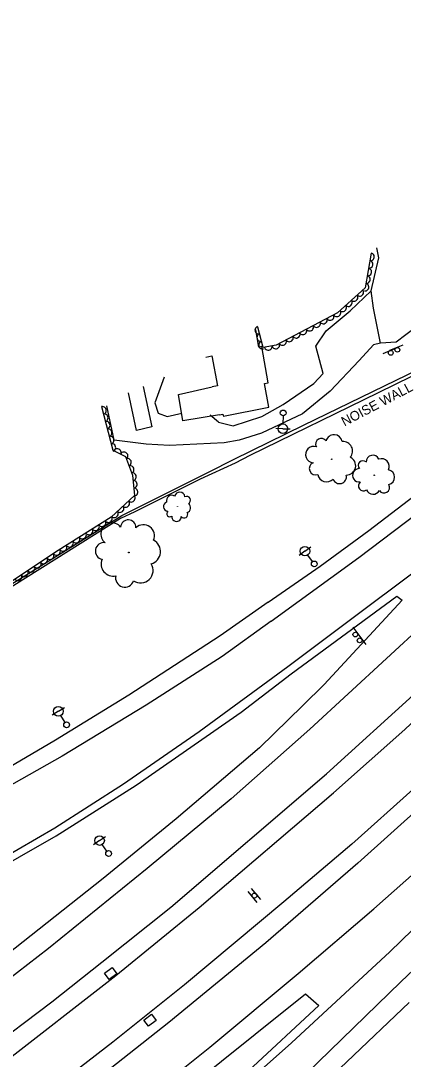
# Model space of a CAD drawing. Extents: x 1722896 to 1754269, y 648279 to 666297.
# Drawn here: x 1741490 to 1741689, y 650440 to 650981 of the extents above; entities that cross this region are included whole.
import ezdxf

# ---------------------------------------------------------------- set-up
doc = ezdxf.new("R2010")
doc.units = 0
for name, color, linetype in [('DESIGN - CENTERLINE - Proposed Text', 7, 'Continuous'), ('DESIGN - PUBLIC HEARING - Shapes', 7, 'Continuous'), ('DESIGN - SCRATCH - User 1', 7, 'Continuous'), ('SURVEY - CENTERLINE - Preliminary Text', 7, 'Continuous'), ('SURVEY - DRAINAGE - Natural Features', 7, 'Continuous'), ('SURVEY - DTM - Breaklines', 7, 'Continuous'), ('SURVEY - VEGETATION - Features with Text', 7, 'Continuous')]:
    doc.layers.add(name, color=color, linetype=linetype)

msp = doc.modelspace()

# ---------------------------------------------------------------- linework, layer by layer
at = {"layer": 'DESIGN - CENTERLINE - Proposed Text'}
for points in [[(1741592.96, 650776.13), (1741593.04, 650775.84), (1741594.84, 650776.3), (1741595.14, 650775.16), (1741618.78, 650779.82), (1741616.57, 650792.21), (1741618.51, 650792.53), (1741615.19, 650811.5), (1741613.65, 650811.14), (1741612.09, 650820.16)], [(1741586.03, 650805.98), (1741589.08, 650806.63), (1741592.12, 650791.03), (1741589.28, 650790.46)], [(1741564.23, 650795.48), (1741559.41, 650782.17), (1741561.2, 650776.69), (1741565.86, 650775.01), (1741573.46, 650776.75)], [(1741553.42, 650790.72), (1741557.83, 650769.72), (1741549.94, 650767.75), (1741545.62, 650787.31)], [(1741593.04, 650775.84), (1741573.93, 650772.74), (1741571.66, 650786.52), (1741589.28, 650790.46)]]:
    msp.add_lwpolyline(points, dxfattribs=at)
at = {"layer": 'DESIGN - PUBLIC HEARING - Shapes'}
for p, q in [((1741678.33, 650807.8), (1741685.21, 650810.81)), ((1741681.76, 650809.57), (1741688.76, 650812.26)), ((1741662.57, 650665.28), (1741669.22, 650656.27)), ((1741614.63, 650523.48), (1741609.84, 650529.25)), ((1741612.78, 650521.95), (1741608, 650527.72))]:
    msp.add_line(p, q, dxfattribs=at)
for centre, radius in [((1741682.28, 650808.19), 1.25), ((1741685.72, 650809.78), 1.25), ((1741663.85, 650661.48), 1.25), ((1741666.08, 650658.46), 1.25), ((1741611.31, 650525.6), 1.27)]:
    msp.add_circle(centre, radius, dxfattribs=at)
at = {"layer": 'DESIGN - SCRATCH - User 1'}
for points in [[(1741600.67, 650752.84), (1741636.87, 650770.57), (1741702.9, 650802.65), (1741744.74, 650822.56), (1741797.75, 650875.7), (1741820.53, 650889.26), (1741873.73, 650919.86), (1741914.12, 650943.26), (1741955.74, 650983.61), (1741999.85, 651026.86), (1742038.23, 651064.17), (1742072.47, 651099.44), (1742120.23, 651147.99), (1742160.86, 651188.97), (1742161.77, 651188.04)], [(1742161.77, 651188.04), (1742112.44, 651137.55), (1742072.23, 651096.93), (1742029.85, 651054.35), (1741982.26, 651007.97), (1741914.54, 650941.86), (1741859.75, 650910.96), (1741798.91, 650875.13), (1741745.21, 650821.33), (1741675.75, 650787.29), (1741608.87, 650754.65), (1741601.2, 650750.77)], [(1741061.34, 650465.37), (1741061.07, 650466.47), (1741088.23, 650467.15), (1741114.06, 650469.31), (1741139.61, 650472.03), (1741165.16, 650475.88), (1741189.82, 650479.28), (1741209.34, 650483.17), (1741261.57, 650527.63), (1741305.3, 650568.56), (1741340.53, 650592.75), (1741365.31, 650610.02), (1741455.52, 650669.76), (1741542.31, 650723.51), (1741587.32, 650746.12), (1741600.67, 650752.84)], [(1741601.2, 650750.77), (1741582.94, 650742.32), (1741549.07, 650725.47), (1741541.49, 650721.89), (1741464.8, 650673.87), (1741423.33, 650647.16), (1741353.95, 650600.86), (1741332.25, 650585.8), (1741305.68, 650567.69), (1741268.92, 650532.69), (1741209.73, 650482.13), (1741176.76, 650476.13), (1741168.91, 650475.45), (1741120.36, 650468.7), (1741082.09, 650465.82), (1741070.93, 650465.69), (1741061.34, 650465.37)]]:
    msp.add_lwpolyline(points, dxfattribs=at)
at = {"layer": 'SURVEY - CENTERLINE - Preliminary Text'}
for points in [[(1741620.01, 650668.5), (1741665.65, 650701.56), (1741708.59, 650734.1), (1741759.45, 650775.23), (1741804.57, 650814.37), (1741846.02, 650852.57), (1741886.43, 650891.64), (1741920.03, 650924.63), (1741958.01, 650963.74), (1742017.37, 651023.32), (1742062.06, 651068.58), (1742140.03, 651147.53), (1742197.84, 651207.13), (1742231.46, 651240.95), (1742300.83, 651312.55), (1742354.04, 651368.02)], [(1741648.78, 650588.94), (1741695.82, 650631.69), (1741742.71, 650676.66), (1741790.09, 650723.45), (1741830.1, 650764.21), (1741877.41, 650812.99), (1741920.46, 650857.49), (1741957.7, 650896.69), (1742001.16, 650941.81), (1742041.74, 650984.23), (1742077.82, 651021.35), (1742121.74, 651066.85), (1742157.73, 651104.39), (1742194.98, 651143.33), (1742233.92, 651183.85), (1742272.01, 651223.99), (1742318.47, 651271.76), (1742382.26, 651339.02)], [(1742379.77, 651320.5), (1742344.76, 651285.24), (1742301.4, 651239.35), (1742256.68, 651193.49), (1742222.85, 651157.68), (1742185.94, 651119.48), (1742139.38, 651071.04), (1742091.7, 651021.59), (1742053.2, 650981.31), (1742015.63, 650941.66), (1741978.68, 650903.45), (1741947.95, 650871.77), (1741908.71, 650831.03), (1741880.07, 650801.31), (1741839.8, 650759.02), (1741801.09, 650720.05), (1741768.42, 650687.53), (1741727.8, 650648.12), (1741689.57, 650612.01), (1741652.52, 650579.11)], [(1741662.03, 650552.37), (1741693.72, 650580.8), (1741735.66, 650618.41), (1741760.13, 650642.66), (1741791.48, 650672.81), (1741831.82, 650713.25), (1741859.8, 650742.9), (1741902.81, 650787.37), (1741925.53, 650811.19), (1741957.34, 650843.77), (1741997.58, 650885.7), (1742045.9, 650935.89), (1742073.55, 650964.85), (1742102.33, 650993.94), (1742131.19, 651024.04), (1742170.69, 651064.96), (1742197.55, 651092.77), (1742233.01, 651128.94), (1742286.67, 651184.87), (1742331.6, 651231.91), (1742374.24, 651277.22)], [(1741665.14, 650542.47), (1741732.08, 650602.65), (1741777.65, 650645.56), (1741828.16, 650696.23), (1741889.96, 650758.76), (1741942.34, 650813.23), (1741999.45, 650872.43), (1742051.27, 650926.68), (1742111.76, 650989.91), (1742157.61, 651036.91), (1742198.1, 651078.94), (1742240.45, 651122.93), (1742278.56, 651162.31), (1742324.63, 651210.09), (1742372.42, 651259.14)], [(1741687.5, 650480.7), (1741714.4, 650506.17), (1741763.6, 650553.79), (1741804.73, 650595.68), (1741836.58, 650628.44), (1741879.26, 650672.03), (1741912.37, 650708.79), (1741952.29, 650751.99), (1741992.92, 650796.67), (1742039.96, 650847.64), (1742074.58, 650884.53), (1742114.66, 650928.08), (1742144.87, 650960.66), (1742181.59, 651000.61), (1742199.11, 651018.68), (1742245.9, 651069.63), (1742281.32, 651107.53), (1742323.08, 651152.37), (1742365.1, 651197.71)], [(1741673.55, 650518.76), (1741717.3, 650557.52), (1741767.94, 650604.38), (1741813.01, 650648.18), (1741855.79, 650691.07), (1741899.28, 650735.62), (1741939.81, 650777.49), (1742025.75, 650866.63), (1742088.72, 650932.61), (1742105.54, 650949.83), (1742110.58, 650945.42), (1742075.57, 650908.08), (1742030.26, 650859.13), (1741983.04, 650808.7), (1741939.59, 650761.18), (1741903.85, 650722.16), (1741868.57, 650684.91), (1741838.34, 650652.72), (1741781, 650593.29), (1741740.84, 650553.63), (1741681.77, 650496.29)], [(1741618.42, 650678.36), (1741645.48, 650697.18), (1741670.87, 650715.71), (1741694.43, 650733.65), (1741719.78, 650753.51), (1741750.33, 650778.63), (1741781.85, 650805.83), (1741813.75, 650834.13), (1741842.15, 650860.88), (1741884.14, 650900.7), (1741910.59, 650926.16)], [(1741628.71, 650644.85), (1741658.54, 650667.24), (1741698.59, 650697.3), (1741732.9, 650723.95), (1741769.73, 650753.94), (1741821.09, 650798.72), (1741878.26, 650850.2), (1741925.92, 650897.63), (1741873.6, 650842.42), (1741842.12, 650809.57), (1741809.29, 650775.65), (1741771.61, 650737.59), (1741699.94, 650667.49), (1741640.09, 650612.32)], [(1741708.44, 650884.73), (1741719.3, 650880.93), (1741726.56, 650875.84), (1741731.01, 650867.55), (1741731.39, 650860.16), (1741728.8, 650848.18), (1741721.69, 650841.25), (1741700.17, 650825.23), (1741685.15, 650813.74), (1741676.92, 650813.2), (1741673.25, 650831.42), (1741672.14, 650840.5), (1741676.06, 650857.6), (1741674.98, 650862.76)], [(1741592.51, 650772.15), (1741600.22, 650770.13), (1741615.07, 650775.1), (1741626.3, 650781.32), (1741642.19, 650792.16), (1741647.03, 650797.49), (1741643.18, 650811.65), (1741648.6, 650819.65), (1741661.07, 650830.04), (1741672.14, 650840.5)], [(1741676.92, 650813.2), (1741673.33, 650812.25), (1741665.84, 650804.24), (1741650.79, 650788.29), (1741636.39, 650776.47), (1741614.89, 650766.27), (1741603.28, 650762.63), (1741595.52, 650761.38)], [(1741595.52, 650761.38), (1741566.99, 650759.91), (1741554.88, 650760.68), (1741538.27, 650762.78), (1741534.48, 650780.51)], [(1741592.51, 650772.15), (1741588.3, 650775.71)], [(1741630.49, 650640.99), (1741685.39, 650681.52), (1741688.3, 650679.36), (1741647.54, 650635.49), (1741636.47, 650624.6)], [(1741618.42, 650678.36), (1741593.38, 650660.8), (1741545.96, 650629.88), (1741507.77, 650606.51), (1741455.66, 650576.01), (1741403.96, 650548.91), (1741401.81, 650551.24), (1741382.98, 650546.88), (1741370.72, 650546.6), (1741361.64, 650549.16), (1741358.84, 650550.46), (1741355.83, 650555.79), (1741346.55, 650552.08), (1741346.27, 650545.92), (1741345.79, 650537.82), (1741343.91, 650531.8), (1741340.8, 650525.49), (1741334.73, 650516.03), (1741291.74, 650499.38), (1741250.28, 650485.35), (1741215.89, 650476.29)], [(1741620.01, 650668.5), (1741594.52, 650650.15), (1741554.88, 650624.69), (1741511.09, 650598.23), (1741455.36, 650566.77), (1741403.26, 650538.59), (1741362.77, 650519.1), (1741331.57, 650505.45), (1741287.5, 650488.42), (1741235.19, 650473.4), (1741200.52, 650465.2), (1741152.57, 650457.35), (1741111.46, 650452.89), (1741061.2, 650451.35), (1741013.27, 650452.91), (1740961.37, 650457.87), (1740918.07, 650465.37), (1740877.99, 650474.71), (1740840.72, 650485.41), (1740799.93, 650499.48), (1740751.47, 650520.6), (1740713.66, 650540.02), (1740668.71, 650566.09), (1740639.26, 650584.75)], [(1740663.17, 650209.42), (1740713.57, 650228.05), (1740766.17, 650247.21), (1740812.55, 650264.89), (1740853.54, 650280.29), (1740905.78, 650300.18), (1740959.47, 650320.23), (1740995.08, 650333.53), (1741032.4, 650347.65), (1741088.13, 650369.35), (1741132.66, 650386.99), (1741174.51, 650403.66), (1741221.85, 650422.4), (1741271.42, 650442.46), (1741298.21, 650453.75), (1741339.91, 650472.12), (1741376.6, 650489.58), (1741422.55, 650513.01), (1741459.41, 650533.06), (1741507.34, 650560.9), (1741543.13, 650583.79), (1741582.43, 650611.1), (1741628.71, 650644.85)], [(1740663.13, 650201.64), (1740736, 650230.35), (1740787.09, 650249.79), (1740849.11, 650273.33), (1740903.51, 650293.92), (1740968.45, 650318.23), (1741033.79, 650343.14), (1741135.2, 650383), (1741202.49, 650409.84), (1741271.19, 650437.21), (1741323.78, 650459.7), (1741361.81, 650477.33), (1741431.55, 650513.04), (1741508.09, 650556.62), (1741549.75, 650583.15), (1741604.41, 650621.02), (1741630.49, 650640.99)], [(1741636.47, 650624.6), (1741613.96, 650602.44), (1741570.52, 650565.62), (1741532.53, 650534.54), (1741482.6, 650494.88), (1741428.92, 650454.34), (1741384.37, 650422.13), (1741334.17, 650387.45), (1741272.48, 650347.18), (1741226.01, 650318.09), (1741162.59, 650280.33), (1741096.96, 650244.54), (1741024.12, 650206.48), (1740977.2, 650183.13), (1740908.07, 650151.32), (1740840.5, 650120.84), (1740765.34, 650089.9), (1740717.63, 650071.26)], [(1741640.09, 650612.32), (1741599.25, 650576.01), (1741555.34, 650539.65), (1741504.02, 650498.09), (1741460.86, 650464.75), (1741410.25, 650427.73), (1741372.31, 650400.92), (1741321.17, 650366.25), (1741270.79, 650333.81), (1741219.48, 650301.94), (1741173.8, 650274.91), (1741121.56, 650245.67), (1741064.85, 650215.2), (1741015.69, 650190.06), (1740962.16, 650164.31), (1740904.63, 650137.99), (1740848.21, 650112.95), (1740794.99, 650090.47), (1740721.89, 650061.44), (1740697.42, 650052.22)], [(1740705.8, 650030.7), (1740735.97, 650042.42), (1740776.51, 650058.27), (1740818.51, 650075.56), (1740863.53, 650094.49), (1740904.85, 650112.63), (1740942.64, 650129.96), (1740985.94, 650150.14), (1741042.15, 650177.71), (1741093.07, 650204), (1741138.59, 650228.77), (1741187.73, 650256.65), (1741225.17, 650278.58), (1741259.54, 650299.67), (1741300.65, 650325.07), (1741336.67, 650348.5), (1741377.42, 650376.1), (1741412.82, 650400.95), (1741470.76, 650443.83), (1741505.81, 650470.34), (1741531.9, 650490.98), (1741567.83, 650519.53), (1741648.78, 650588.94)], [(1740708.11, 650024.81), (1740732.77, 650034.61), (1740780.71, 650052.67), (1740832.89, 650071), (1740865.94, 650084.52), (1740911.18, 650104.36), (1740961.92, 650127.42), (1741023.57, 650157.37), (1741081.61, 650186.49), (1741137.38, 650216.46), (1741203.37, 650253.89), (1741254.56, 650284.52), (1741308.88, 650318.67), (1741361.54, 650353.36), (1741416.11, 650390.64), (1741478.86, 650437.05), (1741539.04, 650483.9), (1741582.54, 650519.33), (1741652.52, 650579.11)], [(1741662.03, 650552.37), (1741626.61, 650522.29), (1741574.87, 650479.07), (1741537.48, 650449.26), (1741486.95, 650410.31), (1741437.23, 650373.98), (1741390.34, 650341.66), (1741335.14, 650304.12), (1741281.29, 650270.47), (1741222, 650234.61), (1741164.83, 650201.33), (1741090.04, 650161.35), (1741034.4, 650133.53), (1740968.18, 650101.48), (1740900.38, 650071.21), (1740792.47, 650022.33), (1740744.29, 650001.67), (1740733.04, 649997.15), (1740720.36, 649992.16)], [(1741665.14, 650542.47), (1741617.17, 650501.04), (1741566.66, 650459.43), (1741522.08, 650424.29), (1741466.26, 650381.84), (1741422.92, 650351.29), (1741334.05, 650291.36), (1741270.47, 650251.41), (1741218.14, 650219.89), (1741148.92, 650180.82), (1741080.48, 650144.69), (1741027.9, 650118.81), (1740974.11, 650093.01), (1740914.08, 650065.6), (1740838.27, 650032.9), (1740784.21, 650010.87), (1740722.32, 649987.13)], [(1740730.89, 649965.17), (1740760.72, 649977.09), (1740796.49, 649991.05), (1740837.43, 650007.7), (1740876.59, 650024.27), (1740913.49, 650040.1), (1740960.35, 650061.03), (1741009.78, 650084.1), (1741047.32, 650102.08), (1741098.36, 650127.73), (1741161.24, 650161.19), (1741195.53, 650180.35), (1741239.83, 650206.03), (1741290.72, 650236.83), (1741339.66, 650267.52), (1741399.45, 650307.08), (1741443.55, 650337.2), (1741501.85, 650378.79), (1741547.3, 650414), (1741588.01, 650446.62), (1741634.12, 650484.98), (1741673.55, 650518.76)], [(1741681.77, 650496.29), (1741630.56, 650448.95), (1741583.31, 650406.97), (1741535.47, 650366.03), (1741481.26, 650320.04), (1741431.88, 650278.9), (1741384.03, 650239.41), (1741342.89, 650205.34), (1741298.38, 650167.8), (1741257.64, 650133.94), (1741196.88, 650083.09), (1741145.27, 650040.22), (1741093.61, 649996.98), (1741043.58, 649956.5), (1740994.86, 649917.98), (1740945.66, 649883.16), (1740889.14, 649847.47), (1740841.65, 649821.51), (1740810.41, 649806.63), (1740770.44, 649790.69), (1740731.8, 649777.77), (1740709.97, 649772.14), (1740686.01, 649766.72)], [(1740923.31, 649803.65), (1740949.05, 649828.06), (1740992.79, 649866.56), (1741028.5, 649897.7), (1741075.26, 649938.68), (1741120.33, 649977.61), (1741181.39, 650030.91), (1741234.71, 650076.96), (1741273.13, 650110.72), (1741362.87, 650189.44), (1741406.38, 650227.18), (1741461.6, 650275.11), (1741501.01, 650309.58), (1741549.64, 650352.11), (1741595.53, 650392.78), (1741638.43, 650432.99), (1741687.5, 650480.7)], [(1741541.56, 650397.18), (1741611.7, 650453.45), (1741637.92, 650474.47), (1741644.8, 650468.37), (1741608.23, 650434.32)], [(1741214.11, 650046.62), (1741372.66, 650185.49), (1741411.36, 650217.55), (1741447.49, 650249.07), (1741522.87, 650314.3), (1741576.85, 650361.94), (1741626.98, 650408.08), (1741691.82, 650469.87)]]:
    msp.add_lwpolyline(points, dxfattribs=at)
at = {"layer": 'SURVEY - DRAINAGE - Natural Features'}
for p, q in [((1741536.42, 650485), (1741536.42, 650485)), ((1741556.93, 650460.68), (1741556.93, 650460.68))]:
    msp.add_line(p, q, dxfattribs=at)
for points in [[(1741535.58, 650481.91), (1741533.22, 650485.14), (1741537.26, 650488.09), (1741539.62, 650484.86), (1741535.58, 650481.91)], [(1741556.2, 650457.56), (1741553.73, 650460.71), (1741557.67, 650463.79), (1741560.13, 650460.64), (1741556.2, 650457.56)]]:
    msp.add_lwpolyline(points, dxfattribs=at)
at = {"layer": 'SURVEY - DTM - Breaklines'}
for p, q in [((1741626.21, 650775.4), (1741626.15, 650771.15)), ((1741626.11, 650768.65), (1741622.36, 650768.71)), ((1741626.11, 650768.65), (1741629.86, 650768.59)), ((1741637.58, 650704.92), (1741640.62, 650707.13)), ((1741637.58, 650704.92), (1741634.55, 650702.72)), ((1741641.55, 650699.46), (1741639.05, 650702.9)), ((1741509.18, 650621.53), (1741505.98, 650619.57)), ((1741509.18, 650621.53), (1741512.38, 650623.48)), ((1741512.7, 650615.77), (1741510.49, 650619.39)), ((1741530.62, 650554.24), (1741533.69, 650556.39)), ((1741530.62, 650554.24), (1741527.55, 650552.08)), ((1741534.49, 650548.71), (1741532.05, 650552.19))]:
    msp.add_line(p, q, dxfattribs=at)
for centre, radius in [((1741626.23, 650776.9), 1.5), ((1741626.11, 650768.65), 2.5), ((1741637.58, 650704.92), 2.5), ((1741642.43, 650698.25), 1.5), ((1741509.18, 650621.53), 2.5), ((1741513.49, 650614.49), 1.5), ((1741530.62, 650554.24), 2.5), ((1741535.35, 650547.48), 1.5)]:
    msp.add_circle(centre, radius, dxfattribs=at)
at = {"layer": 'SURVEY - VEGETATION - Features with Text'}
for points in [[(1741672.16, 650860.11), (1741668.94, 650842.09), (1741654.49, 650829.04), (1741622.56, 650812.19), (1741615.79, 650811.02), (1741613.05, 650821.56)], [(1741531.69, 650780.15), (1741537.52, 650757.48), (1741544.1, 650754.28), (1741547.79, 650744.45), (1741548.86, 650733.93), (1741536.63, 650722.64), (1741509.13, 650705.26), (1741474.22, 650682.25), (1741443.32, 650663.46), (1741412.28, 650642.7), (1741376.77, 650620.87), (1741351.51, 650601.47), (1741314.13, 650577.78), (1741297.96, 650564.32), (1741266.72, 650534.6), (1741239.3, 650510.78), (1741210.16, 650485.7), (1741176.24, 650479.69), (1741135.05, 650474.76), (1741088.38, 650469.03)]]:
    msp.add_lwpolyline(points, dxfattribs=at)
for centre, radius in [((1741651.51, 650752.75), 0.15), ((1741673.67, 650744.45), 0.122), ((1741571.22, 650728.26), 0.0851), ((1741545.83, 650704.25), 0.202)]:
    msp.add_circle(centre, radius, dxfattribs=at)
for centre, radius, start, end in [((1741646.08, 650760.73), 2.95, 31.4712, 210.2168), ((1741652.77, 650761.24), 4.3, 9.355, 166.144), ((1741657.52, 650757.08), 4.9, 318.4078, 95.932), ((1741642.17, 650755.18), 4.29, 71.4919, 264.9116), ((1741643.12, 650747.92), 3.27, 114.1106, 291.4297), ((1741659.14, 650749.41), 4.87, 269.3036, 65.1421), ((1741667.77, 650749.61), 2.4, 46.0747, 224.8203), ((1741672.93, 650751.38), 3.49, 23.9585, 180.7475), ((1741677.51, 650749.08), 3.98, 333.0113, 110.5355), ((1741648.88, 650745.64), 4.63, 189.3976, 316.2433), ((1741665.83, 650744.44), 3.48, 86.0954, 279.5151), ((1741680.35, 650743.38), 3.95, 283.9071, 79.7456), ((1741655.6, 650743.64), 3.59, 199.5565, 14.5568), ((1741668.07, 650738.94), 2.65, 128.7141, 306.0332), ((1741678.75, 650738.13), 2.92, 214.16, 29.1603), ((1741568.22, 650731.21), 2.78, 58.062, 195.5862), ((1741572.36, 650732.85), 2.76, 8.9578, 164.7963), ((1741673.06, 650738.32), 3.76, 204.0011, 330.8468), ((1741566.34, 650728.16), 2.44, 109.0092, 265.7981), ((1741575.92, 650731.42), 2.04, 299.2107, 114.211), ((1741575.44, 650727.47), 2.62, 289.0518, 55.8974), ((1741567.27, 650724.47), 1.67, 131.1254, 309.871), ((1741570.75, 650722.81), 2.43, 171.1461, 4.5657), ((1741574.71, 650724.03), 1.85, 213.7647, 31.0839), ((1741537.1, 650713.84), 5.77, 38.3859, 231.8056), ((1741545.58, 650717.22), 3.97, 358.3653, 177.1109), ((1741553.49, 650712.88), 5.78, 336.2491, 133.038), ((1741532.85, 650704.97), 4.39, 81.0046, 258.3238), ((1741555.78, 650704.71), 6.58, 285.3018, 62.8261), ((1741537.65, 650698.17), 6.22, 156.2917, 283.1373), ((1741551.97, 650694.89), 6.54, 236.1977, 32.0362), ((1741543.76, 650690.99), 4.82, 166.4506, 341.4508)]:
    msp.add_arc(centre, radius, start, end, dxfattribs=at)
for centre, major_axis in [((1741671.8, 650858.14), (-0.35, -1.97)), ((1741671.1, 650854.21), (-0.35, -1.97)), ((1741669.69, 650846.33), (-0.35, -1.97)), ((1741670.4, 650850.27), (-0.35, -1.97)), ((1741668.99, 650842.39), (-0.35, -1.97)), ((1741663.23, 650836.93), (-1.48, -1.34)), ((1741666.19, 650839.62), (-1.48, -1.34)), ((1741657.29, 650831.57), (-1.48, -1.34)), ((1741660.26, 650834.25), (-1.48, -1.34)), ((1741647.21, 650825.2), (-1.77, -0.93)), ((1741650.75, 650827.07), (-1.77, -0.93)), ((1741654.29, 650828.94), (-1.77, -0.93)), ((1741613.46, 650819.97), (-0.5, 1.94)), ((1741636.6, 650819.6), (-1.77, -0.93)), ((1741640.14, 650821.47), (-1.77, -0.93)), ((1741643.68, 650823.34), (-1.77, -0.93)), ((1741614.47, 650816.1), (-0.5, 1.94)), ((1741625.99, 650814), (-1.77, -0.93)), ((1741629.53, 650815.87), (-1.77, -0.93)), ((1741633.06, 650817.74), (-1.77, -0.93)), ((1741615.47, 650812.22), (-0.5, 1.94)), ((1741618.5, 650811.49), (-1.97, -0.34)), ((1741622.44, 650812.17), (-1.97, -0.34)), ((1741532.19, 650778.21), (0.5, -1.94)), ((1741533.19, 650774.34), (0.5, -1.94)), ((1741534.18, 650770.46), (0.5, -1.94)), ((1741535.18, 650766.59), (0.5, -1.94)), ((1741536.18, 650762.71), (0.5, -1.94)), ((1741537.17, 650758.84), (0.5, -1.94)), ((1741539.86, 650756.34), (1.8, -0.87)), ((1741543.45, 650754.6), (1.8, -0.87)), ((1741545.25, 650751.21), (0.7, -1.87)), ((1741546.66, 650747.46), (0.7, -1.87)), ((1741547.87, 650743.67), (0.2, -1.99)), ((1741548.28, 650739.69), (0.2, -1.99)), ((1741547.24, 650732.43), (-1.47, -1.36)), ((1741548.68, 650735.71), (0.2, -1.99)), ((1741541.36, 650727.01), (-1.47, -1.36)), ((1741544.3, 650729.72), (-1.47, -1.36)), ((1741538.42, 650724.3), (-1.47, -1.36)), ((1741528.55, 650717.53), (-1.69, -1.07)), ((1741531.93, 650719.67), (-1.69, -1.07)), ((1741535.31, 650721.81), (-1.69, -1.07)), ((1741518.41, 650711.12), (-1.69, -1.07)), ((1741521.79, 650713.26), (-1.69, -1.07)), ((1741525.17, 650715.39), (-1.69, -1.07)), ((1741511.64, 650706.84), (-1.69, -1.07)), ((1741515.03, 650708.98), (-1.69, -1.07)), ((1741501.59, 650700.29), (-1.67, -1.1)), ((1741504.93, 650702.49), (-1.67, -1.1)), ((1741508.27, 650704.69), (-1.67, -1.1)), ((1741494.91, 650695.89), (-1.67, -1.1)), ((1741498.25, 650698.09), (-1.67, -1.1)), ((1741488.23, 650691.49), (-1.67, -1.1)), ((1741491.57, 650693.69), (-1.67, -1.1))]:
    msp.add_ellipse(centre, major_axis=major_axis, ratio=0.940188, start_param=0, end_param=3.141593, dxfattribs=at)

# ---------------------------------------------------------------- texts
at = {"layer": 'DESIGN - SCRATCH - User 1'}
msp.add_text('NOISE WALL', height=5, rotation=27.7246, dxfattribs=at).set_placement((1741658.15, 650769.77))

doc.saveas('drawing.dxf')
